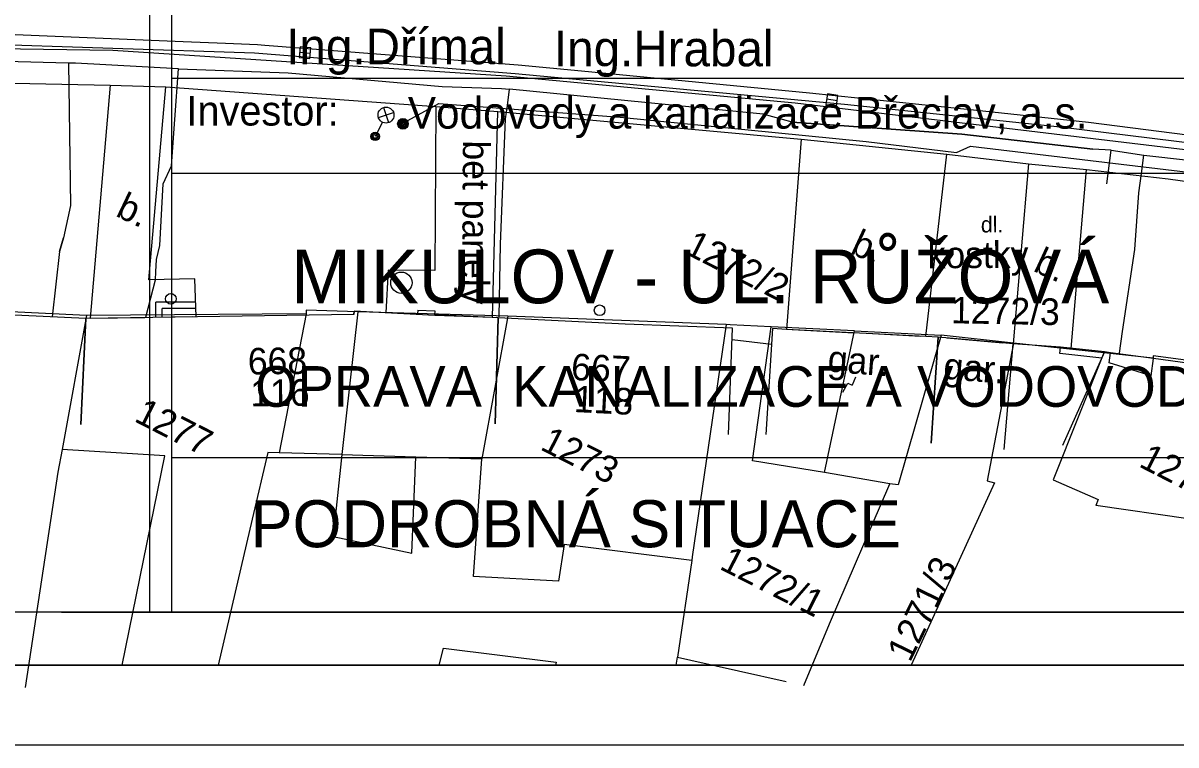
# Model space of a CAD drawing. Extents: x -601580 to 4, y -1204314 to 4.
# Drawn here: x -595865.2 to -595811, y -1203190.7 to -1203156.8 of the extents above; entities that cross this region are included whole.
import ezdxf

# ---------------------------------------------------------------- set-up
doc = ezdxf.new("R2010")
doc.units = 0
for name, color, linetype in [('00-KN-HRANICE PARCEL', 7, 'Continuous'), ('00-KN-PARC. CISLA', 7, 'Continuous'), ('00-KN-VNITRNI KRESBA', 7, 'Continuous'), ('00-POLOHOPIS', 7, 'Continuous'), ('00-RAZÍTKO', 7, 'Continuous'), ('00-SITE KOM. KABEL', 7, 'Continuous'), ('00-VAK-VODA-RAD IGIS', 7, 'Continuous'), ('Vrstva 25', 7, 'Continuous'), ('Vrstva 27', 7, 'Continuous'), ('Vrstva 28', 7, 'Continuous'), ('Vrstva 33', 7, 'Continuous'), ('Vrstva 40', 7, 'Continuous')]:
    doc.layers.add(name, color=color, linetype=linetype)

# ---------------------------------------------------------------- blocks, each defined once
blk = doc.blocks.new('6.14A_160')
at = {"layer": 'Vrstva 28'}
blk.add_circle((0, 0), 0.25, dxfattribs=at)
blk = doc.blocks.new('6.30_84')
at = {"layer": 'Vrstva 27'}
blk.add_line((-0.25, 0), (0.25, 0), dxfattribs=at)
blk.add_lwpolyline([(-0.25, -0.25), (0.25, -0.25), (0.25, 0.25), (-0.25, 0.25)], close=True, dxfattribs=at)
blk = doc.blocks.new('6.01A_1008')
at = {"layer": 'Vrstva 25'}
for radius in [0.25, 0.2, 0.15, 0.1, 0.05]:
    blk.add_circle((0, 0), radius, dxfattribs=at)
blk = doc.blocks.new('6.560_522')
at = {"layer": 'Vrstva 33'}
for p, q in [((-0.265, 0.86), (0.265, 1.39)), ((-0.265, 1.39), (0.265, 0.86)), ((0, 0.75), (0, 0))]:
    blk.add_line(p, q, dxfattribs=at)
for centre, radius in [((0, 1.125), 0.375), ((0, 0), 0.2), ((0, 0), 0.145), ((0, 0), 0.0876)]:
    blk.add_circle(centre, radius, dxfattribs=at)
blk = doc.blocks.new('6.20D_28')
at = {"layer": 'Vrstva 28'}
blk.add_circle((0, 0), 0.5, dxfattribs=at)
blk = doc.blocks.new('6.14A_162')
at = {"layer": 'Vrstva 28'}
blk.add_circle((0, 0), 0.25, dxfattribs=at)
blk = doc.blocks.new('6.30_90')
at = {"layer": 'Vrstva 27'}
blk.add_line((-0.25, 0), (0.25, 0), dxfattribs=at)
blk.add_lwpolyline([(-0.25, -0.25), (0.25, -0.25), (0.25, 0.25), (-0.25, 0.25)], close=True, dxfattribs=at)
blk = doc.blocks.new('DL_14')
at = {"layer": 'Vrstva 40'}
blk.add_text('dl.', height=0.75, rotation=0, dxfattribs=at).set_placement((-0.174, -0.376))

msp = doc.modelspace()

# ---------------------------------------------------------------- linework, layer by layer
for points in [[(-595979.871, -1203190.718), (-595757.121, -1203190.718), (-595757.121, -1202875.568), (-595979.871, -1202875.568)], [(-595976.121, -1203186.968), (-595760.871, -1203186.968), (-595760.871, -1202879.318), (-595976.121, -1202879.318)], [(-595865.922, -1203184.468), (-595865.922, -1203186.968), (-595760.871, -1203186.968), (-595760.871, -1203038.468), (-595865.922, -1203038.468), (-595865.922, -1203040.968)], [(-595863.422, -1203184.468), (-595763.371, -1203184.468), (-595763.371, -1203040.968), (-595863.422, -1203040.968)]]:
    msp.add_lwpolyline(points)
at = {"layer": '00-KN-HRANICE PARCEL'}
for p, q in [((-595849.488, -1203170.346), (-595851.907, -1203170.27)), ((-595842.433, -1203170.549), (-595849.488, -1203170.346)), ((-595832.154, -1203170.947), (-595842.433, -1203170.549)), ((-595831.966, -1203170.953), (-595832.154, -1203170.947)), ((-595830.039, -1203171.048), (-595831.966, -1203170.953)), ((-595826.132, -1203171.242), (-595830.039, -1203171.048)), ((-595827.541, -1203177.908), (-595826.132, -1203171.242)), ((-595826.132, -1203171.242), (-595822.05, -1203171.446)), ((-595818.65, -1203171.82), (-595822.05, -1203171.446)), ((-595853.178, -1203176.973), (-595853.71, -1203176.96)), ((-595824.459, -1203178.445), (-595827.541, -1203177.908))]:
    msp.add_line(p, q, dxfattribs=at)
for points in [[(-595862.249, -1203170.525), (-595872.259, -1203170.039), (-595873.346, -1203170.081)], [(-595851.907, -1203170.27), (-595851.918, -1203170.444), (-595862.249, -1203170.525)], [(-595849.488, -1203170.346), (-595850.227, -1203177.062), (-595853.178, -1203176.973)], [(-595862.249, -1203170.525), (-595863.391, -1203176.822), (-595863.582, -1203177.881)], [(-595832.154, -1203170.947), (-595833.755, -1203181.87), (-595833.779, -1203182.049), (-595834.443, -1203186.592), (-595833.826, -1203186.726), (-595829.344, -1203187.73)], [(-595827.541, -1203177.908), (-595830.926, -1203177.351), (-595830.039, -1203171.048)], [(-595822.05, -1203171.446), (-595824.065, -1203178.489), (-595824.459, -1203178.445)], [(-595818.65, -1203171.82), (-595819.882, -1203178.296), (-595819.534, -1203178.383), (-595823.457, -1203186.968)], [(-595812.076, -1203172.53), (-595814.395, -1203172.281), (-595818.65, -1203171.82)], [(-595802.425, -1203173.697), (-595812.075, -1203172.418), (-595812.076, -1203172.53)], [(-595853.71, -1203176.96), (-595854.444, -1203180.099), (-595856.057, -1203186.968)], [(-595863.582, -1203177.881), (-595865.128, -1203188.012)], [(-595828.5, -1203187.924), (-595827.302, -1203185.021), (-595824.459, -1203178.445)]]:
    msp.add_lwpolyline(points, dxfattribs=at)
at = {"layer": '00-KN-VNITRNI KRESBA'}
for p, q in [((-595851.918, -1203170.444), (-595853.178, -1203176.973)), ((-595842.433, -1203170.549), (-595843.654, -1203177.267)), ((-595814.395, -1203172.281), (-595816.783, -1203178.247)), ((-595858.559, -1203177.117), (-595863.391, -1203176.822)), ((-595860.566, -1203186.968), (-595858.559, -1203177.117)), ((-595850.227, -1203177.062), (-595850.648, -1203180.909)), ((-595850.227, -1203177.062), (-595846.748, -1203177.172)), ((-595846.947, -1203181.706), (-595846.748, -1203177.172)), ((-595846.748, -1203177.172), (-595843.654, -1203177.267)), ((-595844.048, -1203182.801), (-595843.654, -1203177.267)), ((-595816.783, -1203178.247), (-595814.661, -1203179.17)), ((-595814.661, -1203179.17), (-595814.77, -1203179.451)), ((-595810.432, -1203180.078), (-595814.77, -1203179.451)), ((-595850.648, -1203180.909), (-595846.947, -1203181.706)), ((-595839.779, -1203181.293), (-595840.051, -1203183.018)), ((-595833.779, -1203182.049), (-595839.779, -1203181.293)), ((-595840.051, -1203183.018), (-595844.048, -1203182.801)), ((-595845.663, -1203186.968), (-595845.446, -1203186.162)), ((-595845.446, -1203186.162), (-595840.16, -1203186.823)), ((-595834.506, -1203186.968), (-595834.443, -1203186.592)), ((-595840.16, -1203186.823), (-595840.187, -1203186.968))]:
    msp.add_line(p, q, dxfattribs=at)
at = {"layer": '00-POLOHOPIS'}
for p, q in [((-595881.134, -1203157.713), (-595861.008, -1203158.048)), ((-595861.008, -1203158.048), (-595842.503, -1203159.243)), ((-595871.819, -1203159.455), (-595861.124, -1203159.692)), ((-595842.503, -1203159.243), (-595828.914, -1203160.517)), ((-595861.124, -1203159.692), (-595862.075, -1203170.652)), ((-595861.124, -1203159.692), (-595858.507, -1203159.769)), ((-595859.306, -1203168.836), (-595858.507, -1203159.769)), ((-595858.507, -1203159.769), (-595845.813, -1203160.692)), ((-595828.914, -1203160.517), (-595801.736, -1203163.773)), ((-595845.813, -1203160.692), (-595845.853, -1203168.406)), ((-595845.813, -1203160.692), (-595842.901, -1203160.931)), ((-595843.144, -1203170.617), (-595842.901, -1203160.931)), ((-595842.901, -1203160.931), (-595828.627, -1203162.229)), ((-595828.627, -1203162.229), (-595829.318, -1203171.175)), ((-595828.627, -1203162.229), (-595821.776, -1203162.938)), ((-595822.767, -1203171.502), (-595821.776, -1203162.938)), ((-595821.776, -1203162.938), (-595817.94, -1203163.381)), ((-595817.94, -1203163.381), (-595818.657, -1203171.849)), ((-595817.94, -1203163.381), (-595815.208, -1203163.653)), ((-595815.94, -1203172.067), (-595815.208, -1203163.653)), ((-595815.208, -1203163.653), (-595811.38, -1203164.098)), ((-595811.38, -1203164.098), (-595809.092, -1203164.403)), ((-595848.063, -1203168.394), (-595848.171, -1203170.391)), ((-595845.853, -1203168.406), (-595848.063, -1203168.394)), ((-595857.141, -1203168.796), (-595859.306, -1203168.836)), ((-595857.089, -1203170.583), (-595857.141, -1203168.796)), ((-595858.98, -1203170.609), (-595858.977, -1203169.886)), ((-595857.109, -1203169.893), (-595858.977, -1203169.886)), ((-595858.68, -1203170.611), (-595858.678, -1203170.187)), ((-595857.11, -1203170.193), (-595858.678, -1203170.187)), ((-595849.664, -1203170.481), (-595849.655, -1203170.311)), ((-595845.865, -1203170.517), (-595849.655, -1203170.311)), ((-595846.663, -1203170.269), (-595846.672, -1203170.449)), ((-595846.663, -1203170.269), (-595845.864, -1203170.307)), ((-595845.864, -1203170.307), (-595845.873, -1203170.487)), ((-595862.065, -1203170.652), (-595859.499, -1203170.616)), ((-595857.248, -1203170.585), (-595858.239, -1203170.599)), ((-595843.166, -1203170.612), (-595845.873, -1203170.487)), ((-595843.144, -1203170.617), (-595845.865, -1203170.517)), ((-595842.876, -1203170.625), (-595843.144, -1203170.617)), ((-595829.06, -1203171.18), (-595826.134, -1203171.329)), ((-595825.564, -1203171.359), (-595823.008, -1203171.489)), ((-595830.028, -1203171.882), (-595831.885, -1203171.666)), ((-595822.187, -1203171.542), (-595822.527, -1203176.53)), ((-595820.422, -1203171.695), (-595822.187, -1203171.542)), ((-595821.788, -1203171.576), (-595819.154, -1203171.806)), ((-595818.657, -1203171.849), (-595820.422, -1203171.695)), ((-595819.09, -1203176.83), (-595818.657, -1203171.849)), ((-595816.437, -1203172.014), (-595818.657, -1203171.849)), ((-595816.469, -1203172.312), (-595816.437, -1203172.014)), ((-595814.371, -1203172.233), (-595816.437, -1203172.014)), ((-595814.501, -1203172.521), (-595816.469, -1203172.312)), ((-595814.143, -1203172.74), (-595814.081, -1203172.275)), ((-595812.176, -1203173.365), (-595812.062, -1203172.543)), ((-595812.176, -1203173.365), (-595814.143, -1203172.74))]:
    msp.add_line(p, q, dxfattribs=at)
for points in [[(-595862.505, -1203175.65), (-595862.275, -1203170.655), (-595873.321, -1203170.148), (-595873.319, -1203170.246), (-595873.733, -1203176.412)], [(-595843.03, -1203175.623), (-595842.876, -1203170.625), (-595843.144, -1203170.617), (-595845.865, -1203170.517), (-595849.655, -1203170.311), (-595849.664, -1203170.481), (-595862.275, -1203170.655), (-595862.505, -1203175.65)], [(-595832.054, -1203176.113), (-595831.864, -1203171.117), (-595836.91, -1203170.925), (-595842.876, -1203170.625), (-595843.03, -1203175.623)], [(-595822.527, -1203176.53), (-595822.187, -1203171.542), (-595822.767, -1203171.502), (-595829.318, -1203171.175), (-595829.98, -1203171.133), (-595830.296, -1203176.123)], [(-595804.765, -1203178.925), (-595802.49, -1203173.865), (-595812.062, -1203172.543), (-595814.081, -1203172.275), (-595814.371, -1203172.233), (-595816.351, -1203176.637)]]:
    msp.add_lwpolyline(points, dxfattribs=at)
at = {"layer": '00-RAZÍTKO'}
for p, q in [((-595858.226, -1203184.468), (-595858.226, -1203145.41)), ((-595858.226, -1203159.359), (-595763.371, -1203159.359)), ((-595858.226, -1203163.823), (-595763.371, -1203163.823)), ((-595826.075, -1203173.415), (-595826.241, -1203173.796)), ((-595826.666, -1203174.124), (-595826.439, -1203173.71)), ((-595826.439, -1203173.71), (-595826.241, -1203173.796)), ((-595794.059, -1203177.214), (-595858.226, -1203177.214))]:
    msp.add_line(p, q, dxfattribs=at)
for points in [[(-596076.023, -1203038.468), (-595760.871, -1203038.468), (-595760.871, -1203186.968), (-596076.023, -1203186.968)], [(-596073.523, -1203040.968), (-595763.371, -1203040.968), (-595763.371, -1203184.468), (-596073.523, -1203184.468)], [(-595763.371, -1203184.468), (-595859.264, -1203184.468), (-595859.264, -1203085.716), (-595763.371, -1203085.716)], [(-595763.371, -1203184.468), (-595859.264, -1203184.468), (-595859.264, -1203103.981), (-595763.371, -1203103.981)]]:
    msp.add_lwpolyline(points, close=True, dxfattribs=at)
at = {"layer": '00-SITE KOM. KABEL'}
for points in [[(-595863.092, -1203158.649), (-595875.532, -1203158.329)], [(-595863.092, -1203158.649), (-595862.994, -1203165.354), (-595863.318, -1203166.872), (-595863.506, -1203167.505), (-595863.86, -1203170.58)], [(-595857.911, -1203158.92), (-595862.761, -1203158.66), (-595863.092, -1203158.649)], [(-595857.911, -1203158.92), (-595862.761, -1203158.66)], [(-595859.446, -1203170.594), (-595858.999, -1203168.836), (-595858.978, -1203168.464), (-595858.943, -1203167.888), (-595858.799, -1203167.231), (-595858.635, -1203164.33), (-595858.244, -1203163.474), (-595858.08, -1203161.302), (-595857.911, -1203158.92)], [(-595857.911, -1203158.92), (-595852.756, -1203159.11), (-595845.511, -1203159.758), (-595842.725, -1203159.841), (-595842.35, -1203159.875)], [(-595845.511, -1203159.758), (-595842.725, -1203159.841)], [(-595842.831, -1203170.582), (-595842.766, -1203167.17), (-595842.535, -1203161.273), (-595842.449, -1203160.643), (-595842.35, -1203159.875)], [(-595814.048, -1203162.739), (-595814.911, -1203162.693), (-595821.082, -1203161.986), (-595829.056, -1203161.426), (-595830.422, -1203161.045), (-595842.35, -1203159.875)], [(-595847.474, -1203161.541), (-595845.669, -1203160.553), (-595837.149, -1203161.188), (-595825.579, -1203162.333), (-595821.325, -1203162.86), (-595820.675, -1203162.552), (-595807.283, -1203164.153), (-595801.4, -1203165.118), (-595791.892, -1203166.985), (-595782.211, -1203169.615), (-595770.223, -1203172.869), (-595760.329, -1203175.664)], [(-595842.535, -1203161.273), (-595842.449, -1203160.643)], [(-595829.056, -1203161.426), (-595821.082, -1203161.986), (-595814.911, -1203162.693)], [(-595814.261, -1203164.325), (-595814.048, -1203162.739)], [(-595814.048, -1203162.739), (-595812.52, -1203162.979)], [(-595813.662, -1203172.295), (-595813.525, -1203171.276), (-595812.942, -1203167.421), (-595812.757, -1203164.744), (-595812.634, -1203163.841), (-595812.52, -1203162.979)], [(-595812.52, -1203162.979), (-595808.324, -1203163.443), (-595799.202, -1203164.857), (-595795.396, -1203165.448)], [(-595812.757, -1203164.744), (-595812.634, -1203163.841)], [(-595863.506, -1203167.505), (-595863.318, -1203166.872)], [(-595858.943, -1203167.888), (-595858.799, -1203167.231)]]:
    msp.add_lwpolyline(points, dxfattribs=at)
at = {"layer": '00-VAK-VODA-RAD IGIS'}
for points in [[(-595769.648, -1203171.322), (-595785.403, -1203166.935), (-595795.475, -1203164.656), (-595804.623, -1203163.117), (-595816.46, -1203161.657), (-595826.599, -1203160.59), (-595842.085, -1203159.157), (-595854.341, -1203158.19), (-595874.349, -1203157.529), (-595916.091, -1203157.19), (-595934.747, -1203157.037), (-595934.946, -1203157.036), (-595979.231, -1203156.672), (-595986.252, -1203156.621), (-595986.563, -1203152.325), (-595986.626, -1203151.47)], [(-595759.088, -1203173.714), (-595761.291, -1203173.091), (-595769.501, -1203170.768), (-595770.355, -1203170.534), (-595785.257, -1203166.583), (-595795.347, -1203164.272), (-595804.469, -1203162.814), (-595815.119, -1203161.45), (-595820.531, -1203160.859), (-595825.827, -1203160.309), (-595828.249, -1203160.07), (-595838.959, -1203159.033), (-595841.939, -1203158.745), (-595853.862, -1203157.825), (-595854.206, -1203157.797), (-595855.703, -1203157.735), (-595857.698, -1203157.651), (-595874.283, -1203156.957)]]:
    msp.add_lwpolyline(points, dxfattribs=at)

# ---------------------------------------------------------------- block references
at = {"layer": '00-POLOHOPIS'}
for name, p, xscale, yscale, rotation in [('6.30_84', (-595851.966, -1203158.162), 1.0000013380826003, 1.0000013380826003, -4.959895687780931), ('6.30_90', (-595827.184, -1203160.383), 0.9999998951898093, 0.9999998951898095, 172.11355606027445), ('6.01A_1008', (-595847.36, -1203161.505), 1.0000013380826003, 1.0000013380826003, -4.959895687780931), ('DL_14', (-595820.009, -1203166.239), 1.000001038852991, 1.0000010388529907, 0.34213791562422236), ('6.20D_28', (-595847.434, -1203168.979), 0.9999996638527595, 0.9999996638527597, -3.7103221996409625)]:
    msp.add_blockref(name, p, dxfattribs=dict(at, xscale=xscale, yscale=yscale, rotation=rotation))
for name, p, rotation in [('6.560_522', (-595848.667, -1203162.097), -26.986336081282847), ('6.14A_160', (-595858.276, -1203169.738), -116.98633608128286), ('6.14A_162', (-595838.111, -1203170.276), -116.98633608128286)]:
    msp.add_blockref(name, p, dxfattribs=dict(at, rotation=rotation))

# ---------------------------------------------------------------- texts
at = {"layer": '00-KN-PARC. CISLA'}
for s, rotation, p in [('1272/2', 333.0137, (-595834.18, -1203167.57)), ('1272/3', 359.0137, (-595821.593, -1203170.886)), ('1277', 333.0137, (-595860.051, -1203175.471)), ('1273', 333.0137, (-595840.955, -1203176.801)), ('1271/2', 333.0137, (-595812.805, -1203177.602)), ('1272/1', 333.0137, (-595832.525, -1203182.418)), ('1271/3', 64.0137, (-595823.515, -1203186.875))]:
    msp.add_text(s, height=1.25, rotation=rotation, dxfattribs=at).set_placement(p)
at = {"layer": '00-POLOHOPIS'}
for s, rotation, p in [('bet panely', 269.6987, (-595844.539, -1203162.285)), ('b.', 334.4689, (-595860.922, -1203165.819)), ('b.', 335.1545, (-595826.376, -1203167.568)), ('kostky', 0.3423, (-595822.682, -1203168.302)), ('b.', 335.1545, (-595817.77, -1203168.41)), ('668', 0.7905, (-595854.648, -1203173.3)), ('667', 357.1203, (-595839.473, -1203173.55)), ('gar.', 355.4974, (-595827.417, -1203173.158)), ('gar.', 355.4974, (-595821.974, -1203173.503)), ('116', 0.7905, (-595854.53, -1203174.798)), ('118', 357.1203, (-595839.343, -1203175.058))]:
    msp.add_text(s, height=1.25, rotation=rotation, dxfattribs=at).set_placement(p)
at = {"layer": '00-RAZÍTKO'}
for s, height, p in [('Ing.Dřímal', 1.674, (-595852.85, -1203158.703)), ('Ing.Hrabal', 1.6739, (-595840.261, -1203158.801)), ('Vodovody a kanalizace Břeclav, a.s.', 1.4879, (-595847.131, -1203161.73)), ('MIKULOV - UL. RŮŽOVÁ', 2.526, (-595852.623, -1203169.945)), ('OPRAVA  KANALIZACE A VODOVODU', 1.9125, (-595854.307, -1203174.814)), ('PODROBNÁ SITUACE', 2.2133, (-595854.524, -1203181.421))]:
    msp.add_text(s, height=height, rotation=360, dxfattribs=at).set_placement(p)
msp.add_text('Investor:', height=1.3949, dxfattribs=at).set_placement((-595857.541, -1203161.588))

doc.saveas('drawing.dxf')
